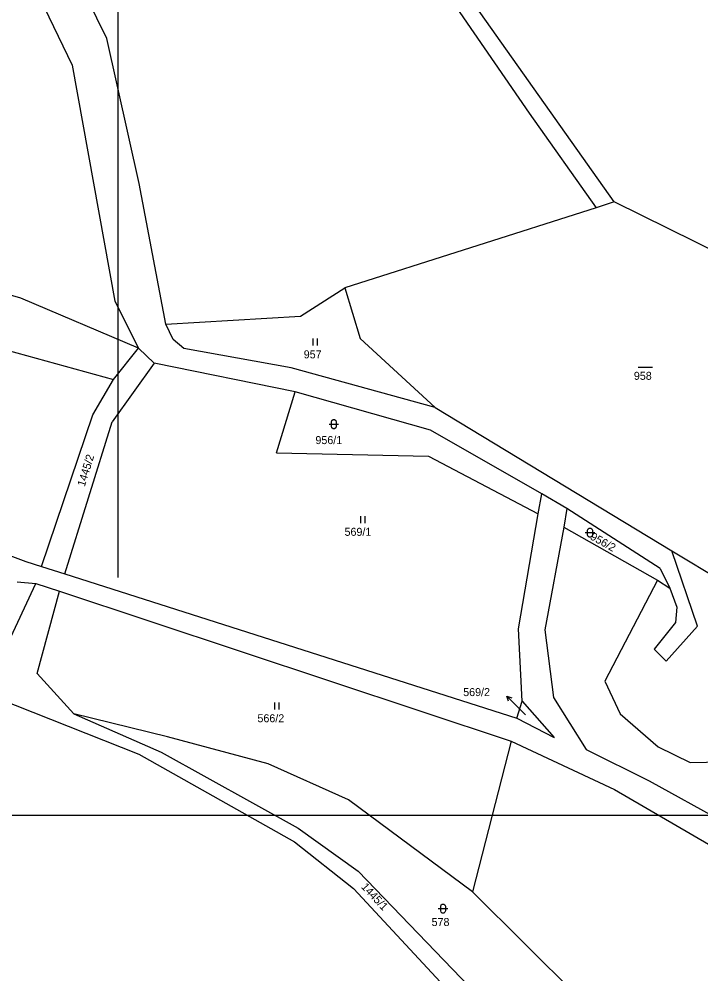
# Model space of a CAD drawing. Extents: x -852001 to -842497, y -1063614 to -1052182.
# Drawn here: x -848771 to -848626.3, y -1057084.2 to -1056881.4 of the extents above; entities that cross this region are included whole.
import ezdxf

# ---------------------------------------------------------------- set-up
doc = ezdxf.new("R2010")
doc.units = 0
for name, color, linetype in [('Default', 7, 'Continuous'), ('KLADY_ZMVM', 7, 'Continuous'), ('KN_HRANICE', 7, 'Continuous'), ('KN_KULTURY', 7, 'Continuous'), ('KN_PARCELY', 7, 'Continuous'), ('LEGENDA', 7, 'Continuous')]:
    doc.layers.add(name, color=color, linetype=linetype)

# ---------------------------------------------------------------- blocks, each defined once
blk = doc.blocks.new('306')
at = {"layer": 'Default'}
for p, q in [((-0.5, 1.5), (-0.5, 0)), ((0.5, 0), (0.5, 1.5))]:
    blk.add_line(p, q, dxfattribs=at)
blk = doc.blocks.new('316')
at = {"layer": 'Default'}
for points in [[(-1, 1), (0.27, 1), (1, 1)], [(-0.5, 1.5), (-0.4, 1.79), (-0.15, 1.97), (0.16, 1.97), (0.41, 1.79), (0.51, 1.5), (0.51, 0.5), (0.41, 0.21), (0.16, 0.03), (-0.15, 0.03), (-0.4, 0.21), (-0.5, 0.5), (-0.5, 1.5)]]:
    blk.add_lwpolyline(points, dxfattribs=at)
blk = doc.blocks.new('804')
at = {"layer": 'Default'}
blk.add_line((-1.5, 0), (1.5, 0), dxfattribs=at)
blk = doc.blocks.new('10292')
at = {"layer": 'Default'}
blk.add_line((0, 3), (0, 0), dxfattribs=at)
blk.add_lwpolyline([(-0.5, 2), (0, 3), (0.5, 2)], dxfattribs=at)

msp = doc.modelspace()

# ---------------------------------------------------------------- linework, layer by layer
at = {"layer": 'KLADY_ZMVM'}
msp.add_line((-848750, -1057000), (-848750, -1056500), dxfattribs=at)
at = {"layer": 'KN_HRANICE'}
for p, q in [((-848828.18, -1056749.16), (-848759.71, -1056891.14)), ((-848828.18, -1056749.16), (-848759.71, -1056891.14)), ((-848752.4, -1056885.52), (-848803.86, -1056777.8)), ((-848752.4, -1056885.52), (-848803.86, -1056777.8)), ((-848644.67, -1056920.2), (-848707.81, -1056830.91)), ((-848644.67, -1056920.2), (-848707.81, -1056830.91)), ((-848709.93, -1056832.61), (-848662.72, -1056901.35)), ((-848709.93, -1056832.61), (-848662.72, -1056901.35)), ((-848745.51, -1056916.29), (-848752.4, -1056885.52)), ((-848745.51, -1056916.29), (-848752.4, -1056885.52)), ((-848759.71, -1056891.14), (-848750.65, -1056941.27)), ((-848759.71, -1056891.14), (-848750.65, -1056941.27)), ((-848662.72, -1056901.35), (-848648.49, -1056921.48)), ((-848662.72, -1056901.35), (-848648.49, -1056921.48)), ((-848739.87, -1056946.18), (-848745.51, -1056916.29)), ((-848739.87, -1056946.18), (-848745.51, -1056916.29)), ((-848644.67, -1056920.2), (-848648.49, -1056921.48)), ((-848644.67, -1056920.2), (-848648.49, -1056921.48)), ((-848611.55, -1056936.6), (-848644.67, -1056920.2)), ((-848611.55, -1056936.6), (-848644.67, -1056920.2)), ((-848648.49, -1056921.48), (-848701.82, -1056938.46)), ((-848648.49, -1056921.48), (-848701.82, -1056938.46)), ((-848770.6, -1056940.69), (-848784.91, -1056936.55)), ((-848770.6, -1056940.69), (-848784.91, -1056936.55)), ((-848711.24, -1056944.47), (-848701.82, -1056938.46)), ((-848711.24, -1056944.47), (-848701.82, -1056938.46)), ((-848701.82, -1056938.46), (-848698.56, -1056949.2)), ((-848701.82, -1056938.46), (-848698.56, -1056949.2)), ((-848745.67, -1056951.27), (-848770.6, -1056940.69)), ((-848745.67, -1056951.27), (-848770.6, -1056940.69)), ((-848750.65, -1056941.27), (-848745.67, -1056951.27)), ((-848750.65, -1056941.27), (-848745.67, -1056951.27)), ((-848798.55, -1056944.74), (-848750.93, -1056957.95)), ((-848798.55, -1056944.74), (-848750.93, -1056957.95)), ((-848739.87, -1056946.18), (-848711.24, -1056944.47)), ((-848739.87, -1056946.18), (-848711.24, -1056944.47)), ((-848738.3, -1056949.45), (-848739.87, -1056946.18)), ((-848738.3, -1056949.45), (-848739.87, -1056946.18)), ((-848735.99, -1056951.35), (-848738.3, -1056949.45)), ((-848735.99, -1056951.35), (-848738.3, -1056949.45)), ((-848698.56, -1056949.2), (-848682.69, -1056963.91)), ((-848698.56, -1056949.2), (-848682.69, -1056963.91)), ((-848750.93, -1056957.95), (-848745.67, -1056951.27)), ((-848750.93, -1056957.95), (-848745.67, -1056951.27)), ((-848742.29, -1056954.46), (-848745.67, -1056951.27)), ((-848742.29, -1056954.46), (-848745.67, -1056951.27)), ((-848713.26, -1056955.43), (-848735.99, -1056951.35)), ((-848713.26, -1056955.43), (-848735.99, -1056951.35)), ((-848742.29, -1056954.46), (-848751.21, -1056966.93)), ((-848742.29, -1056954.46), (-848751.21, -1056966.93)), ((-848712.37, -1056960.52), (-848742.29, -1056954.46)), ((-848712.37, -1056960.52), (-848742.29, -1056954.46)), ((-848682.69, -1056963.91), (-848713.26, -1056955.43)), ((-848682.69, -1056963.91), (-848713.26, -1056955.43)), ((-848755.32, -1056965.44), (-848750.93, -1056957.95)), ((-848755.32, -1056965.44), (-848750.93, -1056957.95)), ((-848716.35, -1056973.49), (-848712.37, -1056960.52)), ((-848716.35, -1056973.49), (-848712.37, -1056960.52)), ((-848683.64, -1056968.67), (-848712.37, -1056960.52)), ((-848683.64, -1056968.67), (-848712.37, -1056960.52)), ((-848682.69, -1056963.91), (-848632.4, -1056994.3)), ((-848682.69, -1056963.91), (-848632.4, -1056994.3)), ((-848766.22, -1056997.65), (-848755.32, -1056965.44)), ((-848766.22, -1056997.65), (-848755.32, -1056965.44)), ((-848761.29, -1056999.22), (-848751.21, -1056966.93)), ((-848761.29, -1056999.22), (-848751.21, -1056966.93)), ((-848660.01, -1056982.18), (-848683.64, -1056968.67)), ((-848660.01, -1056982.18), (-848683.64, -1056968.67)), ((-848716.35, -1056973.49), (-848684.09, -1056974.22)), ((-848716.35, -1056973.49), (-848684.09, -1056974.22)), ((-848684.09, -1056974.22), (-848660.81, -1056986.46)), ((-848684.09, -1056974.22), (-848660.81, -1056986.46)), ((-848660.81, -1056986.46), (-848660.01, -1056982.18)), ((-848660.81, -1056986.46), (-848660.01, -1056982.18)), ((-848654.7, -1056985.34), (-848660.01, -1056982.18)), ((-848654.7, -1056985.34), (-848660.01, -1056982.18)), ((-848654.7, -1056985.34), (-848655.36, -1056989.32)), ((-848654.7, -1056985.34), (-848655.36, -1056989.32)), ((-848634.94, -1056998.1), (-848654.7, -1056985.34)), ((-848634.94, -1056998.1), (-848654.7, -1056985.34)), ((-848794.78, -1056987.07), (-848769.55, -1056996.59)), ((-848794.78, -1056987.07), (-848769.55, -1056996.59)), ((-848665, -1057010.87), (-848660.81, -1056986.46)), ((-848665, -1057010.87), (-848660.81, -1056986.46)), ((-848655.36, -1056989.32), (-848659.41, -1057011.08)), ((-848655.36, -1056989.32), (-848659.41, -1057011.08)), ((-848655.36, -1056989.32), (-848635.5, -1057000.56)), ((-848655.36, -1056989.32), (-848635.5, -1057000.56)), ((-848627, -1057010.3), (-848632.4, -1056994.3)), ((-848632.4, -1056994.3), (-848618.39, -1057002.77)), ((-848627, -1057010.3), (-848632.4, -1056994.3)), ((-848632.4, -1056994.3), (-848618.39, -1057002.77)), ((-848769.55, -1056996.59), (-848766.22, -1056997.65)), ((-848769.55, -1056996.59), (-848766.22, -1056997.65)), ((-848766.22, -1056997.65), (-848761.29, -1056999.22)), ((-848766.22, -1056997.65), (-848761.29, -1056999.22)), ((-848761.29, -1056999.22), (-848665.36, -1057029.84)), ((-848761.29, -1056999.22), (-848665.36, -1057029.84)), ((-848634.94, -1056998.1), (-848632.88, -1057002.25)), ((-848634.94, -1056998.1), (-848632.88, -1057002.25)), ((-848778.33, -1057024.53), (-848767.43, -1057001.23)), ((-848778.33, -1057024.53), (-848767.43, -1057001.23)), ((-848771.39, -1057000.87), (-848767.43, -1057001.23)), ((-848771.39, -1057000.87), (-848767.43, -1057001.23)), ((-848767.43, -1057001.23), (-848762.41, -1057002.9)), ((-848767.43, -1057001.23), (-848762.41, -1057002.9)), ((-848635.5, -1057000.56), (-848646.62, -1057022.01)), ((-848635.5, -1057000.56), (-848646.62, -1057022.01)), ((-848635.5, -1057000.56), (-848632.88, -1057002.25)), ((-848635.5, -1057000.56), (-848632.88, -1057002.25)), ((-848767.14, -1057020.35), (-848762.41, -1057002.9)), ((-848767.14, -1057020.35), (-848762.41, -1057002.9)), ((-848762.41, -1057002.9), (-848666.55, -1057034.72)), ((-848762.41, -1057002.9), (-848666.55, -1057034.72)), ((-848632.88, -1057002.25), (-848631.39, -1057006.3)), ((-848632.88, -1057002.25), (-848631.39, -1057006.3)), ((-848631.39, -1057006.3), (-848631.65, -1057009.52)), ((-848631.39, -1057006.3), (-848631.65, -1057009.52)), ((-848631.65, -1057009.52), (-848636.17, -1057015.22)), ((-848631.65, -1057009.52), (-848636.17, -1057015.22)), ((-848664.18, -1057026.28), (-848665, -1057010.87)), ((-848664.18, -1057026.28), (-848665, -1057010.87)), ((-848659.41, -1057011.08), (-848657.54, -1057025.49)), ((-848659.41, -1057011.08), (-848657.54, -1057025.49)), ((-848633.64, -1057017.74), (-848627, -1057010.3)), ((-848633.64, -1057017.74), (-848627, -1057010.3)), ((-848636.17, -1057015.22), (-848633.64, -1057017.74)), ((-848636.17, -1057015.22), (-848633.64, -1057017.74)), ((-848759.37, -1057028.94), (-848767.14, -1057020.35)), ((-848759.37, -1057028.94), (-848767.14, -1057020.35)), ((-848646.62, -1057022.01), (-848643.39, -1057028.94)), ((-848646.62, -1057022.01), (-848643.39, -1057028.94)), ((-848778.33, -1057024.53), (-848745.58, -1057037.48)), ((-848778.33, -1057024.53), (-848745.58, -1057037.48)), ((-848657.54, -1057025.49), (-848650.58, -1057036.5)), ((-848657.54, -1057025.49), (-848650.58, -1057036.5)), ((-848665.36, -1057029.84), (-848664.18, -1057026.28)), ((-848665.36, -1057029.84), (-848664.18, -1057026.28)), ((-848664.18, -1057026.28), (-848657.39, -1057033.96)), ((-848664.18, -1057026.28), (-848657.39, -1057033.96)), ((-848739.51, -1057033.84), (-848759.37, -1057028.94)), ((-848759.37, -1057028.94), (-848740.87, -1057037.09)), ((-848739.51, -1057033.84), (-848759.37, -1057028.94)), ((-848759.37, -1057028.94), (-848740.87, -1057037.09)), ((-848665.36, -1057029.84), (-848657.39, -1057033.96)), ((-848665.36, -1057029.84), (-848657.39, -1057033.96)), ((-848643.39, -1057028.94), (-848635.31, -1057035.97)), ((-848643.39, -1057028.94), (-848635.31, -1057035.97)), ((-848718.12, -1057039.57), (-848739.51, -1057033.84)), ((-848718.12, -1057039.57), (-848739.51, -1057033.84)), ((-848666.55, -1057034.72), (-848674.74, -1057066.75)), ((-848666.55, -1057034.72), (-848674.74, -1057066.75)), ((-848666.55, -1057034.72), (-848644.58, -1057045.04)), ((-848666.55, -1057034.72), (-848644.58, -1057045.04)), ((-848635.31, -1057035.97), (-848628.56, -1057039.29)), ((-848635.31, -1057035.97), (-848628.56, -1057039.29)), ((-848745.58, -1057037.48), (-848712.55, -1057056.16)), ((-848745.58, -1057037.48), (-848712.55, -1057056.16)), ((-848740.87, -1057037.09), (-848711.76, -1057053.2)), ((-848740.87, -1057037.09), (-848711.76, -1057053.2)), ((-848650.58, -1057036.5), (-848637.23, -1057043.14)), ((-848650.58, -1057036.5), (-848637.23, -1057043.14)), ((-848701.08, -1057047.2), (-848718.12, -1057039.57)), ((-848701.08, -1057047.2), (-848718.12, -1057039.57)), ((-848628.56, -1057039.29), (-848610.5, -1057038.91)), ((-848628.56, -1057039.29), (-848610.5, -1057038.91)), ((-848637.23, -1057043.14), (-848582.77, -1057073.32)), ((-848637.23, -1057043.14), (-848582.77, -1057073.32)), ((-848644.58, -1057045.04), (-848590.96, -1057076.16)), ((-848644.58, -1057045.04), (-848590.96, -1057076.16)), ((-848674.74, -1057066.75), (-848701.08, -1057047.2)), ((-848674.74, -1057066.75), (-848701.08, -1057047.2)), ((-848711.76, -1057053.2), (-848699.04, -1057062.35)), ((-848711.76, -1057053.2), (-848699.04, -1057062.35)), ((-848712.55, -1057056.16), (-848700, -1057066.07)), ((-848712.55, -1057056.16), (-848700, -1057066.07)), ((-848699.04, -1057062.35), (-848665.03, -1057097.59)), ((-848699.04, -1057062.35), (-848665.03, -1057097.59)), ((-848700, -1057066.07), (-848680.65, -1057086.9)), ((-848700, -1057066.07), (-848680.65, -1057086.9)), ((-848651.66, -1057089.67), (-848674.74, -1057066.75)), ((-848651.66, -1057089.67), (-848674.74, -1057066.75))]:
    msp.add_line(p, q, dxfattribs=at)
at = {"layer": 'KN_PARCELY'}
msp.add_line((-848663.51, -1057029.13), (-848665.35, -1057027.29), dxfattribs=at)
msp.add_line((-848663.51, -1057029.13), (-848665.35, -1057027.29), dxfattribs=at)
at = {"layer": 'LEGENDA'}
msp.add_lwpolyline([(-848910.31, -1057050.45), (-848316.31, -1057050.45), (-848316.31, -1056630.45), (-848910.31, -1056630.45)], close=True, dxfattribs=at)

# ---------------------------------------------------------------- block references
at = {"layer": 'KN_KULTURY'}
for name, p in [('306', (-848708.14, -1056950.74)), ('306', (-848708.14, -1056950.74)), ('804', (-848638.06, -1056955.3)), ('804', (-848638.06, -1056955.3)), ('316', (-848704.2, -1056968.41)), ('316', (-848704.2, -1056968.41)), ('306', (-848698.02, -1056988.43)), ('306', (-848698.02, -1056988.43)), ('316', (-848649.8, -1056991.46)), ('316', (-848649.8, -1056991.46)), ('306', (-848716.27, -1057028.03)), ('306', (-848716.27, -1057028.03)), ('316', (-848681, -1057071.3)), ('316', (-848681, -1057071.3))]:
    msp.add_blockref(name, p, dxfattribs=at)
at = {"layer": 'KN_PARCELY', "rotation": 44.977187}
msp.add_blockref('10292', (-848665.35, -1057027.29), dxfattribs=at)
msp.add_blockref('10292', (-848665.35, -1057027.29), dxfattribs=at)

# ---------------------------------------------------------------- texts
at = {"layer": 'KN_PARCELY'}
for s, height, p in [('957', 1.7, (-848710.57, -1056953.44)), ('957', 1.7, (-848710.57, -1056953.44)), ('958', 1.7, (-848640.49, -1056958)), ('958', 1.7, (-848640.49, -1056958)), ('956/1', 1.7, (-848708.09, -1056971.65)), ('956/1', 1.7, (-848708.09, -1056971.65)), ('569/1', 1.7, (-848701.91, -1056991.13)), ('569/1', 1.7, (-848701.91, -1056991.13)), ('569/2', 1.7, (-848676.72, -1057025.17)), ('569/2', 1.7, (-848676.72, -1057025.17)), ('566/2', 1.7, (-848720.4, -1057030.73)), ('566/2', 1.7, (-848720.4, -1057030.73)), ('569/2', 0.1, (-848663.75, -1057029.13)), ('569/2', 0.1, (-848663.75, -1057029.13)), ('578', 1.7, (-848683.43, -1057074)), ('578', 1.7, (-848683.43, -1057074))]:
    msp.add_text(s, height=height, dxfattribs=at).set_placement(p)
for s, rotation, p in [('1445/2', 72.88, (-848757.07, -1056980.8)), ('1445/2', 72.88, (-848757.07, -1056980.8)), ('956/2', 330.826, (-848649.91, -1056991.79)), ('956/2', 330.826, (-848649.91, -1056991.79)), ('1445/1', 313.064, (-848698.49, -1057065.79)), ('1445/1', 313.064, (-848698.49, -1057065.79))]:
    msp.add_text(s, height=1.7, rotation=rotation, dxfattribs=at).set_placement(p)

doc.saveas('drawing.dxf')
